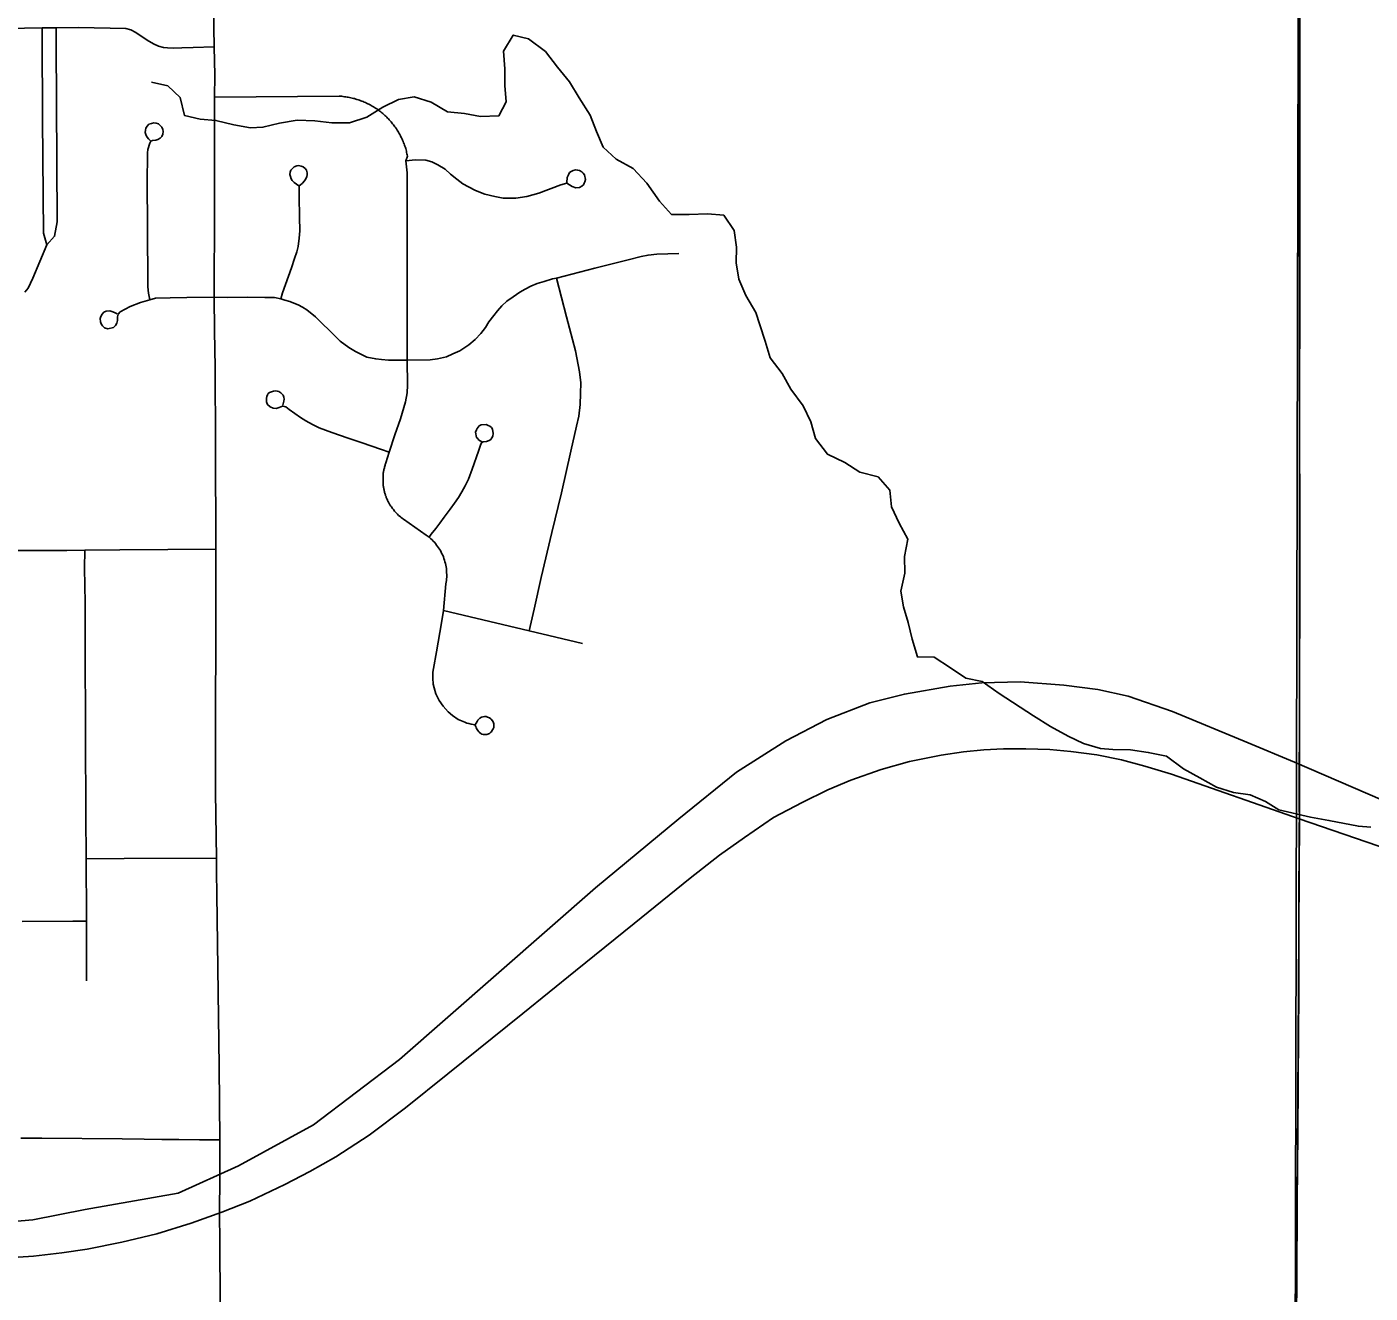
# Model space of a CAD drawing. Extents: x 0 to 34, y -5 to 22.
# Drawn here: x 3.028 to 4.064, y 18.02 to 18.997 of the extents above; entities that cross this region are included whole.
import ezdxf

# ---------------------------------------------------------------- set-up
doc = ezdxf.new("R2010")
doc.units = 0
for name, color, linetype in [('GM_X_City_Street', 7, 'Continuous'), ('GM_X_County_Road', 7, 'Continuous'), ('GM_X_Minor_River', 7, 'Continuous'), ('GM_X_Rail_Line', 7, 'Continuous'), ('GM_X_Township_Road', 7, 'Continuous'), ('GM_X_US_Route', 7, 'Continuous'), ('SC_Scratch2', 7, 'Continuous'), ('SH_Cut_Line', 7, 'Continuous')]:
    doc.layers.add(name, color=color, linetype=linetype)

msp = doc.modelspace()

# ---------------------------------------------------------------- linework, layer by layer
at = {"layer": 'GM_X_City_Street'}
for points in [[(2.8266, 19.0009), (2.8349, 18.9994), (2.8375, 18.9988), (2.8579, 18.9952), (2.868, 18.994), (2.8787, 18.9939), (2.8923, 18.9942), (2.9256, 18.9943), (3.0128, 18.9954), (3.0398, 18.9959), (3.0507, 18.9961), (3.0679, 18.9963), (3.1044, 18.9956), (3.1083, 18.9945), (3.1122, 18.9924), (3.1209, 18.9865), (3.1257, 18.9836), (3.1297, 18.9818), (3.1334, 18.9809), (3.1366, 18.9805), (3.1411, 18.9804), (3.1477, 18.9806), (3.1564, 18.9808), (3.1726, 18.9813)], [(3.0436, 18.8287), (3.0409, 18.8375), (3.0403, 18.9254), (3.0399, 18.9898), (3.0398, 18.9959)], [(3.0436, 18.8287), (3.0495, 18.8352), (3.0516, 18.8463), (3.0508, 18.984), (3.0507, 18.9961)], [(3.3737, 18.4582), (3.3743, 18.457), (3.3747, 18.4561), (3.3755, 18.4546), (3.376, 18.4538), (3.3766, 18.4529), (3.3772, 18.4523), (3.3781, 18.4515), (3.379, 18.4512), (3.3799, 18.4509), (3.3809, 18.4508), (3.3827, 18.4508), (3.3835, 18.451), (3.3842, 18.4513), (3.385, 18.4517), (3.3857, 18.4523), (3.3863, 18.4529), (3.3868, 18.4536), (3.3873, 18.4544), (3.3877, 18.4551), (3.3879, 18.4556), (3.3881, 18.4562), (3.3882, 18.4567), (3.3882, 18.4574), (3.3881, 18.4591), (3.3879, 18.4598), (3.3877, 18.4605), (3.3873, 18.4613), (3.3869, 18.4617), (3.3865, 18.4624), (3.386, 18.4629), (3.3848, 18.4637), (3.3834, 18.4643), (3.3823, 18.4646), (3.3811, 18.4647), (3.3799, 18.4645), (3.3786, 18.4641), (3.3775, 18.4634), (3.3767, 18.4626), (3.376, 18.4619), (3.3753, 18.4609), (3.3747, 18.4597), (3.3742, 18.4589), (3.374, 18.4586), (3.3738, 18.4585), (3.3736, 18.4584), (3.3723, 18.4585), (3.3707, 18.4587), (3.369, 18.4592), (3.3673, 18.4597), (3.3658, 18.4603), (3.3606, 18.4625), (3.3563, 18.4654), (3.3529, 18.4683), (3.3492, 18.4726), (3.346, 18.4771), (3.3436, 18.4823), (3.3421, 18.4868), (3.3415, 18.4897), (3.3411, 18.4943), (3.3413, 18.499), (3.3417, 18.5018), (3.3439, 18.5145), (3.3478, 18.5371), (3.3493, 18.5464), (3.3512, 18.567), (3.3515, 18.5683), (3.3516, 18.5696), (3.3518, 18.5709), (3.3519, 18.5723), (3.3517, 18.5776), (3.3516, 18.5789), (3.3514, 18.5802), (3.3511, 18.5816), (3.3509, 18.5828), (3.3505, 18.5841), (3.3502, 18.5854), (3.3497, 18.5867), (3.3493, 18.5879), (3.3488, 18.5891), (3.3482, 18.5903), (3.3476, 18.5915), (3.347, 18.5927), (3.3463, 18.5938), (3.3456, 18.5949), (3.3449, 18.596), (3.3441, 18.597), (3.3433, 18.5981), (3.3424, 18.5991), (3.3415, 18.6), (3.3406, 18.601), (3.3396, 18.6019), (3.3383, 18.603), (3.3361, 18.6046), (3.3185, 18.617), (3.3179, 18.6175), (3.3168, 18.6182), (3.3163, 18.6187), (3.3153, 18.6195), (3.3148, 18.6199), (3.3139, 18.6208), (3.3129, 18.6218), (3.312, 18.6228), (3.3116, 18.6232), (3.3108, 18.6243), (3.31, 18.6253), (3.3092, 18.6264), (3.3088, 18.6269), (3.3081, 18.628), (3.3076, 18.629), (3.3072, 18.6296), (3.3069, 18.6302), (3.3066, 18.6308), (3.3063, 18.6314), (3.3061, 18.632), (3.3058, 18.6326), (3.3055, 18.6332), (3.3053, 18.6338), (3.3051, 18.6344), (3.3048, 18.635), (3.3046, 18.6357), (3.3044, 18.6363), (3.3042, 18.6369), (3.304, 18.6376), (3.3039, 18.6382), (3.3037, 18.6388), (3.3036, 18.6395), (3.3034, 18.6401), (3.3033, 18.6408), (3.3032, 18.6414), (3.3031, 18.6421), (3.303, 18.6427), (3.3029, 18.6434), (3.3029, 18.6441), (3.3029, 18.652), (3.303, 18.6526), (3.3031, 18.6533), (3.3032, 18.6539), (3.3033, 18.6546), (3.3035, 18.6552), (3.3036, 18.6559), (3.3038, 18.6565), (3.3039, 18.6572), (3.3041, 18.6578), (3.3043, 18.6585), (3.3045, 18.6591), (3.3047, 18.6597), (3.3049, 18.6603), (3.3074, 18.6687), (3.3119, 18.6821), (3.3162, 18.6943), (3.3202, 18.7075), (3.3213, 18.7144), (3.3217, 18.7203), (3.3215, 18.7396), (3.3213, 18.8841), (3.3204, 18.8935), (3.3216, 18.897), (3.3215, 18.898), (3.3212, 18.8989), (3.321, 18.8999), (3.3208, 18.9009), (3.3205, 18.9018), (3.3203, 18.9028), (3.32, 18.9037), (3.3197, 18.9047), (3.3193, 18.9056), (3.319, 18.9065), (3.3186, 18.9074), (3.3183, 18.9084), (3.3179, 18.9093), (3.3175, 18.9102), (3.3171, 18.9111), (3.3166, 18.912), (3.3162, 18.9128), (3.3157, 18.9137), (3.3152, 18.9146), (3.3147, 18.9154), (3.3142, 18.9163), (3.3137, 18.9171), (3.3131, 18.918), (3.3126, 18.9188), (3.312, 18.9196), (3.3114, 18.9204), (3.3108, 18.9212), (3.3102, 18.922), (3.3096, 18.9227), (3.309, 18.9235), (3.3083, 18.9243), (3.3076, 18.925), (3.307, 18.9257), (3.3063, 18.9264), (3.3056, 18.9271), (3.3049, 18.9278), (3.3041, 18.9285), (3.3034, 18.9292), (3.3026, 18.9298), (3.3019, 18.9304), (3.3011, 18.9311), (3.3003, 18.9317), (3.2995, 18.9323), (3.2987, 18.9329), (3.2979, 18.9334), (3.2971, 18.934), (3.2962, 18.9345), (3.2954, 18.9351), (3.2945, 18.9356), (3.2937, 18.9361), (3.2928, 18.9365), (3.2919, 18.937), (3.291, 18.9374), (3.2901, 18.9379), (3.2892, 18.9383), (3.2883, 18.9387), (3.2874, 18.9391), (3.2865, 18.9395), (3.2856, 18.9398), (3.2846, 18.9402), (3.2837, 18.9405), (3.2827, 18.9408), (3.2818, 18.9411), (3.2808, 18.9414), (3.2799, 18.9416), (3.2789, 18.9418), (3.2779, 18.9421), (3.2769, 18.9423), (3.276, 18.9425), (3.275, 18.9426), (3.274, 18.9428), (3.273, 18.9429), (3.272, 18.943), (3.271, 18.9432), (3.27, 18.9432), (3.269, 18.9433), (3.1729, 18.9424)], [(3.1229, 18.7862), (3.122, 18.7914), (3.1213, 18.7962), (3.1212, 18.8439), (3.1209, 18.8758), (3.1211, 18.8995), (3.1215, 18.9022), (3.1229, 18.9071), (3.1237, 18.9086), (3.1251, 18.9091), (3.1276, 18.9094), (3.1291, 18.9099), (3.131, 18.9108), (3.1321, 18.9122), (3.133, 18.9141), (3.1333, 18.916), (3.133, 18.9177), (3.1322, 18.9194), (3.1307, 18.921), (3.1297, 18.9219), (3.1279, 18.9225), (3.126, 18.9226), (3.1242, 18.9223), (3.1223, 18.9216), (3.121, 18.9202), (3.1199, 18.9185), (3.1195, 18.9171), (3.1193, 18.9152), (3.1198, 18.9137), (3.1203, 18.9124), (3.121, 18.9116), (3.1219, 18.9103), (3.1232, 18.9091)], [(3.3204, 18.8935), (3.3279, 18.8942), (3.3359, 18.8939), (3.3404, 18.8926), (3.3451, 18.8904), (3.3507, 18.887), (3.3549, 18.8831), (3.3597, 18.8792), (3.3644, 18.8757), (3.3687, 18.8733), (3.3741, 18.8704), (3.3814, 18.8678), (3.389, 18.8658), (3.3955, 18.8647), (3.4053, 18.8646), (3.4137, 18.8658), (3.4229, 18.8684), (3.44, 18.8748), (3.4446, 18.8761), (3.4467, 18.875), (3.4487, 18.8735), (3.4515, 18.8726), (3.4544, 18.8729), (3.456, 18.8738), (3.4573, 18.8749), (3.458, 18.8761), (3.4585, 18.8773), (3.4588, 18.8791), (3.4581, 18.8826), (3.4572, 18.8838), (3.456, 18.8849), (3.4544, 18.886), (3.4528, 18.8863), (3.4512, 18.8864), (3.4493, 18.8859), (3.4478, 18.8852), (3.4466, 18.8843), (3.4457, 18.8826), (3.4449, 18.8806), (3.4445, 18.8768)], [(3.2239, 18.7869), (3.2252, 18.7915), (3.2275, 18.7979), (3.2321, 18.8109), (3.2346, 18.8181), (3.2363, 18.8232), (3.2374, 18.8274), (3.2381, 18.8338), (3.2385, 18.8393), (3.2384, 18.8499), (3.238, 18.8658), (3.238, 18.8732), (3.238, 18.8738), (3.2381, 18.8741), (3.2383, 18.8744), (3.2388, 18.8747), (3.2407, 18.8763), (3.2422, 18.8781), (3.2432, 18.8794), (3.244, 18.8813), (3.2442, 18.8827), (3.2444, 18.8842), (3.2438, 18.8861), (3.2427, 18.8875), (3.2411, 18.8888), (3.2396, 18.8894), (3.2377, 18.8897), (3.2362, 18.8896), (3.2342, 18.8888), (3.2329, 18.8874), (3.2317, 18.8861), (3.2312, 18.8847), (3.2309, 18.8829), (3.2314, 18.8814), (3.232, 18.8796), (3.2328, 18.8782), (3.2342, 18.8768), (3.2378, 18.8742)], [(3.0265, 18.7921), (3.0291, 18.7953), (3.0328, 18.8028), (3.0436, 18.8287)], [(3.0978, 18.7755), (3.0956, 18.7765), (3.0936, 18.7773), (3.092, 18.7777), (3.0894, 18.7774), (3.0875, 18.7766), (3.0862, 18.7752), (3.0852, 18.7734), (3.0847, 18.7719), (3.0849, 18.7693), (3.0854, 18.7677), (3.0864, 18.7661), (3.0881, 18.7646), (3.0906, 18.7639), (3.095, 18.7649), (3.0964, 18.7664), (3.0975, 18.7682), (3.098, 18.7702), (3.0981, 18.7731), (3.0986, 18.7752), (3.1001, 18.7769), (3.1077, 18.781), (3.1157, 18.7841), (3.1229, 18.7862), (3.1274, 18.7875), (3.1386, 18.7878), (3.1516, 18.788), (3.1725, 18.7883), (3.1828, 18.788), (3.1981, 18.7883), (3.2116, 18.7881), (3.2191, 18.7879), (3.2239, 18.7869), (3.227, 18.786), (3.2309, 18.7848), (3.234, 18.7837), (3.2373, 18.7823), (3.2407, 18.7804), (3.244, 18.7785), (3.2506, 18.773), (3.2552, 18.7688), (3.2623, 18.7618), (3.2698, 18.7543), (3.2765, 18.7493), (3.2815, 18.7462), (3.2852, 18.7444), (3.2902, 18.742), (3.2972, 18.7406), (3.3016, 18.7401), (3.3069, 18.7397), (3.3121, 18.7396), (3.3215, 18.7396), (3.3392, 18.7399), (3.3447, 18.7406), (3.3517, 18.7423), (3.3567, 18.7445), (3.3621, 18.7468), (3.3689, 18.7515), (3.3738, 18.7555), (3.3782, 18.7603), (3.3817, 18.7649), (3.3844, 18.7693), (3.3882, 18.7742), (3.3911, 18.7778), (3.3945, 18.7816), (3.3983, 18.7852), (3.4031, 18.7886), (3.4084, 18.7922), (3.4123, 18.7945), (3.4168, 18.7968), (3.4216, 18.7988), (3.4271, 18.8004), (3.4334, 18.8023), (3.4365, 18.803), (3.4661, 18.8105), (3.4918, 18.817), (3.5019, 18.8195), (3.5072, 18.8207), (3.5138, 18.8215), (3.531, 18.8219)], [(3.4154, 18.5308), (3.4192, 18.5475), (3.4248, 18.5719), (3.433, 18.6068), (3.4403, 18.6374), (3.4477, 18.6695), (3.4519, 18.6887), (3.4538, 18.6965), (3.4548, 18.7053), (3.4551, 18.7138), (3.4552, 18.7222), (3.4543, 18.7306), (3.4511, 18.7467), (3.4443, 18.773), (3.4365, 18.803)], [(3.2256, 18.7049), (3.2264, 18.7081), (3.2266, 18.7096), (3.2263, 18.7111), (3.2257, 18.7125), (3.225, 18.7135), (3.224, 18.7144), (3.2225, 18.7154), (3.2212, 18.7158), (3.2197, 18.7159), (3.2182, 18.7157), (3.2167, 18.7153), (3.2153, 18.7147), (3.2143, 18.7138), (3.2137, 18.7128), (3.2131, 18.7115), (3.2128, 18.7102), (3.2129, 18.7076), (3.2132, 18.7066), (3.2138, 18.7053), (3.2157, 18.7036), (3.2181, 18.7025), (3.2204, 18.7023), (3.2226, 18.703), (3.224, 18.7037), (3.2253, 18.7042), (3.2266, 18.704), (3.2278, 18.7036), (3.2303, 18.7015), (3.2348, 18.6985), (3.2392, 18.6955), (3.2433, 18.6928), (3.2484, 18.6901), (3.2535, 18.6875), (3.2585, 18.6855), (3.2633, 18.6837), (3.276, 18.6795), (3.286, 18.6761), (3.3015, 18.6708), (3.3074, 18.6687)], [(3.3383, 18.603), (3.34, 18.6053), (3.3435, 18.6097), (3.3465, 18.6139), (3.3499, 18.6186), (3.3546, 18.6248), (3.358, 18.6293), (3.361, 18.6337), (3.3636, 18.638), (3.366, 18.6426), (3.3686, 18.6479), (3.3715, 18.6555), (3.3763, 18.6695), (3.3781, 18.6747), (3.379, 18.676), (3.3799, 18.6765), (3.3826, 18.6769), (3.3846, 18.6776), (3.3859, 18.6785), (3.3867, 18.6796), (3.3874, 18.6809), (3.3878, 18.6831), (3.3873, 18.6863), (3.3864, 18.6877), (3.3852, 18.6886), (3.3838, 18.6893), (3.3822, 18.6899), (3.3784, 18.6898), (3.377, 18.6889), (3.3761, 18.688), (3.3755, 18.687), (3.3748, 18.6858), (3.3742, 18.6841), (3.3743, 18.6828), (3.3746, 18.6812), (3.3749, 18.6799), (3.3758, 18.6791), (3.3765, 18.6782), (3.379, 18.6765)], [(2.8267, 18.6122), (2.8633, 18.6127), (2.8899, 18.6128), (2.9309, 18.6134), (2.9489, 18.6133), (2.9563, 18.6135), (2.9622, 18.6126), (2.9676, 18.6115), (2.9731, 18.6098), (2.9778, 18.6078), (2.9831, 18.6054), (2.9893, 18.6024), (2.992, 18.6012), (2.9966, 18.5984), (3.0045, 18.5955), (3.0101, 18.5939), (3.0176, 18.5927), (3.025, 18.5927), (3.059, 18.5929), (3.0727, 18.593), (3.0997, 18.5932), (3.1738, 18.5937)], [(3.074, 18.2609), (3.074, 18.3068), (3.0742, 18.3175), (3.0738, 18.3471), (3.0738, 18.3548), (3.0735, 18.3888), (3.0734, 18.451), (3.0731, 18.5211), (3.073, 18.5523), (3.0725, 18.5791), (3.0727, 18.593)], [(3.3493, 18.5464), (3.4154, 18.5308), (3.4565, 18.5211)], [(3.0738, 18.3548), (3.1031, 18.3553), (3.1743, 18.3555)], [(3.0246, 18.3066), (3.0635, 18.3068), (3.074, 18.3068)]]:
    msp.add_lwpolyline(points, dxfattribs=at)
at = {"layer": 'GM_X_County_Road'}
msp.add_lwpolyline([(4.006, 17.7317), (4.0066, 17.8453), (4.0073, 17.9463), (4.0073, 17.9752), (4.0071, 18.0115), (4.0072, 18.0269), (4.0075, 18.0589), (4.0078, 18.0995), (4.0081, 18.1404), (4.0084, 18.1839), (4.0089, 18.2523), (4.009, 18.313), (4.0093, 18.378), (4.0094, 18.3882), (4.0093, 18.3934), (4.0098, 18.5685), (4.0093, 18.903), (4.0096, 18.9356), (4.0094, 18.9697), (4.0092, 19.0147), (4.0095, 19.0414), (4.0094, 19.106)], dxfattribs=at)
at = {"layer": 'GM_X_Minor_River'}
for points in [[(3.9935, 18.3928), (3.9832, 18.3992), (3.9715, 18.4044), (3.9586, 18.4062), (3.9456, 18.4102), (3.9326, 18.4173), (3.92, 18.4244), (3.907, 18.4341), (3.8929, 18.437), (3.8791, 18.4391), (3.8655, 18.4393), (3.856, 18.44), (3.843, 18.444), (3.8311, 18.4496), (3.8174, 18.4571), (3.8044, 18.4653), (3.7779, 18.4825), (3.7649, 18.4918), (3.7523, 18.4944), (3.7405, 18.5022), (3.7278, 18.5104), (3.7149, 18.5107), (3.7109, 18.5243), (3.7078, 18.5372), (3.7042, 18.5494), (3.7022, 18.5615), (3.7051, 18.5753), (3.7049, 18.5882), (3.7074, 18.6015), (3.7008, 18.614), (3.695, 18.6265), (3.6937, 18.6394), (3.6845, 18.6496), (3.6704, 18.6532), (3.6589, 18.6607), (3.6455, 18.667), (3.6362, 18.6791), (3.6327, 18.692), (3.6268, 18.7045), (3.6172, 18.7173), (3.6106, 18.7294), (3.6013, 18.7415), (3.5974, 18.7544), (3.5934, 18.7669), (3.5903, 18.7764), (3.5826, 18.7896), (3.5771, 18.8021), (3.575, 18.8146), (3.5753, 18.8268), (3.5736, 18.8397), (3.5655, 18.8514), (3.553, 18.8524), (3.5389, 18.8519), (3.5252, 18.8521), (3.516, 18.8623), (3.5063, 18.8763), (3.4956, 18.8875), (3.4825, 18.8946), (3.4726, 18.904), (3.4675, 18.9161), (3.4624, 18.9286), (3.4539, 18.9419), (3.4465, 18.9543), (3.4373, 18.9656), (3.428, 18.9777), (3.415, 18.9875), (3.4032, 18.9904), (3.3957, 18.9781), (3.3966, 18.9644), (3.3968, 18.9515), (3.3977, 18.9389), (3.3921, 18.9282), (3.378, 18.9277), (3.3655, 18.9298), (3.3525, 18.9312), (3.3399, 18.9387), (3.3269, 18.9427), (3.3148, 18.9407), (3.3027, 18.9348), (3.2902, 18.9271), (3.277, 18.9227), (3.2633, 18.9226), (3.2503, 18.9243), (3.2366, 18.9249), (3.223, 18.9225), (3.2101, 18.9193), (3.2006, 18.9188), (3.1877, 18.9213), (3.1739, 18.9246), (3.1618, 18.9256), (3.1496, 18.9285), (3.1464, 18.9422), (3.1368, 18.9512), (3.1242, 18.9541)], [(4.0644, 18.3793), (4.055, 18.3801), (4.0322, 18.3845), (4.0181, 18.3871), (3.9935, 18.3928)]]:
    msp.add_lwpolyline(points, dxfattribs=at)
at = {"layer": 'GM_X_Rail_Line'}
for points in [[(4.0057, 18.4294), (3.9699, 18.4444), (3.9115, 18.4687), (3.8773, 18.4803), (3.8541, 18.4855), (3.8277, 18.489), (3.7942, 18.4916), (3.7645, 18.4907), (3.74, 18.4881), (3.7049, 18.482), (3.6781, 18.4752), (3.6449, 18.4623), (3.6133, 18.4459), (3.5753, 18.4217), (3.5308, 18.3859), (3.4666, 18.3326), (3.3154, 18.2001), (3.2491, 18.1496), (3.1913, 18.118), (3.1447, 18.097), (3.0732, 18.0843), (3.0327, 18.0763), (2.9729, 18.0713)], [(4.0057, 18.4294), (4.2206, 18.3367), (4.3375, 18.2907), (4.3907, 18.2743), (4.4543, 18.2638), (4.5384, 18.2599), (4.6355, 18.2717), (5.2165, 18.3551), (5.4955, 18.3893), (5.5926, 18.4037), (5.6281, 18.4201), (5.6616, 18.4398), (5.6812, 18.4503), (5.7101, 18.4536), (5.7384, 18.4424), (5.7659, 18.4208), (5.7795, 18.4068)], [(3.0135, 18.0471), (3.0332, 18.0485), (3.0552, 18.051), (3.0746, 18.0539), (3.1013, 18.0592), (3.1283, 18.0656), (3.1549, 18.0738), (3.1784, 18.0823), (3.2001, 18.0909), (3.2271, 18.1037), (3.2464, 18.1137), (3.2663, 18.1251), (3.292, 18.1418), (3.3202, 18.1627), (3.3527, 18.189), (3.4106, 18.2357), (3.4513, 18.2684), (3.4964, 18.3051), (3.5397, 18.34), (3.5623, 18.3577), (3.5814, 18.3715), (3.6038, 18.3867), (3.6261, 18.3985), (3.6459, 18.4082), (3.6636, 18.4156), (3.6869, 18.4239), (3.7087, 18.4299), (3.7333, 18.4349), (3.7503, 18.4374), (3.7662, 18.4391), (3.7812, 18.4398), (3.7986, 18.4399), (3.8171, 18.4393), (3.8332, 18.4378), (3.8531, 18.4351), (3.8722, 18.4314), (3.8902, 18.4265), (3.9108, 18.4202), (4.0092, 18.3859)], [(4.0092, 18.3859), (4.347, 18.2697), (4.3882, 18.2573), (4.4307, 18.2497), (4.4739, 18.2442), (4.5226, 18.2442), (4.6029, 18.2501), (4.6948, 18.2613), (5.0762, 18.3125), (5.2404, 18.3319), (5.6575, 18.3867), (5.7728, 18.4004), (5.7853, 18.4026), (5.8298, 18.4107), (5.8836, 18.4248)]]:
    msp.add_lwpolyline(points, dxfattribs=at)
at = {"layer": 'GM_X_Township_Road'}
msp.add_line((3.1769, 18.0683), (3.1768, 18.0723), dxfattribs=at)
for points in [[(3.1738, 18.5937), (3.1737, 18.6749), (3.1733, 18.7339), (3.1729, 18.7623), (3.1725, 18.7883), (3.1727, 18.8567), (3.1729, 18.9424), (3.1732, 18.9596), (3.1726, 18.9813), (3.1719, 19.026), (3.1715, 19.0536), (3.1711, 19.0834), (3.1708, 19.0969)], [(3.1768, 18.0723), (3.1769, 18.1189), (3.1769, 18.1381), (3.1763, 18.1949), (3.1747, 18.3274), (3.1744, 18.345), (3.1743, 18.3555), (3.1735, 18.4062), (3.1738, 18.5868), (3.1738, 18.5937)], [(3.0236, 18.1395), (3.0396, 18.1393), (3.1017, 18.1388), (3.1185, 18.1386), (3.1322, 18.1385), (3.1454, 18.1384), (3.1612, 18.1382), (3.1769, 18.1381)], [(3.178, 17.7702), (3.1779, 17.7876), (3.1778, 17.8057), (3.1776, 17.8622), (3.1775, 17.8794), (3.1773, 17.9094), (3.1773, 17.9465), (3.1771, 18.0037), (3.1769, 18.0683)]]:
    msp.add_lwpolyline(points, dxfattribs=at)
at = {"layer": 'GM_X_US_Route'}
for points in [[(4.0056, 17.7327), (4.0095, 18.3868), (4.0098, 19.1097), (4.005, 19.9814), (4.0049, 20.0266), (4.0047, 20.1034), (4.0052, 20.1906), (4.0053, 20.2144), (4.0055, 20.2299), (4.0039, 20.4099), (4.0031, 20.5369), (4.0016, 20.728), (4.0011, 20.7857), (4.0002, 20.8844), (4.0002, 20.9), (2.1, 20.9), (2.1, 16.5221)], [(8.9, 20.9), (4.0002, 20.9), (4.0002, 20.8844), (4.0011, 20.7857), (4.0016, 20.728), (4.0031, 20.5369), (4.0039, 20.4099), (4.0055, 20.2299), (4.0053, 20.2144), (4.0052, 20.1906), (4.0047, 20.1034), (4.0049, 20.0266), (4.005, 19.9814), (4.0098, 19.1097), (4.0095, 18.3868), (4.0056, 17.7327)]]:
    msp.add_lwpolyline(points, dxfattribs=at)
at = {"layer": 'SC_Scratch2'}
msp.add_lwpolyline([(8.9, 20.9), (4.0005, 20.9), (4.0011, 20.7857), (4.0016, 20.728), (4.0031, 20.5369), (4.0054, 20.2251), (4.0052, 20.1906), (4.005, 20.1517), (4.005, 19.9814), (4.0088, 19.1096), (4.0056, 17.7327)], dxfattribs=at)
at = {"layer": 'SH_Cut_Line'}
for points in [[(4.0056, 17.7327), (4.0095, 18.3868), (4.0098, 19.1097), (4.005, 19.9814), (4.0049, 20.0266), (4.0047, 20.1034), (4.0052, 20.1906), (4.0053, 20.2144), (4.0055, 20.2299), (4.0039, 20.4099), (4.0031, 20.5369), (4.0016, 20.728), (4.0011, 20.7857), (4.0002, 20.8844), (4.0002, 20.9), (2.1, 20.9), (2.1, 16.5221)], [(8.9, 20.9), (4.0002, 20.9), (4.0002, 20.8844), (4.0011, 20.7857), (4.0016, 20.728), (4.0031, 20.5369), (4.0039, 20.4099), (4.0055, 20.2299), (4.0053, 20.2144), (4.0052, 20.1906), (4.0047, 20.1034), (4.0049, 20.0266), (4.005, 19.9814), (4.0098, 19.1097), (4.0095, 18.3868), (4.0056, 17.7327)]]:
    msp.add_lwpolyline(points, dxfattribs=at)

doc.saveas('drawing.dxf')
